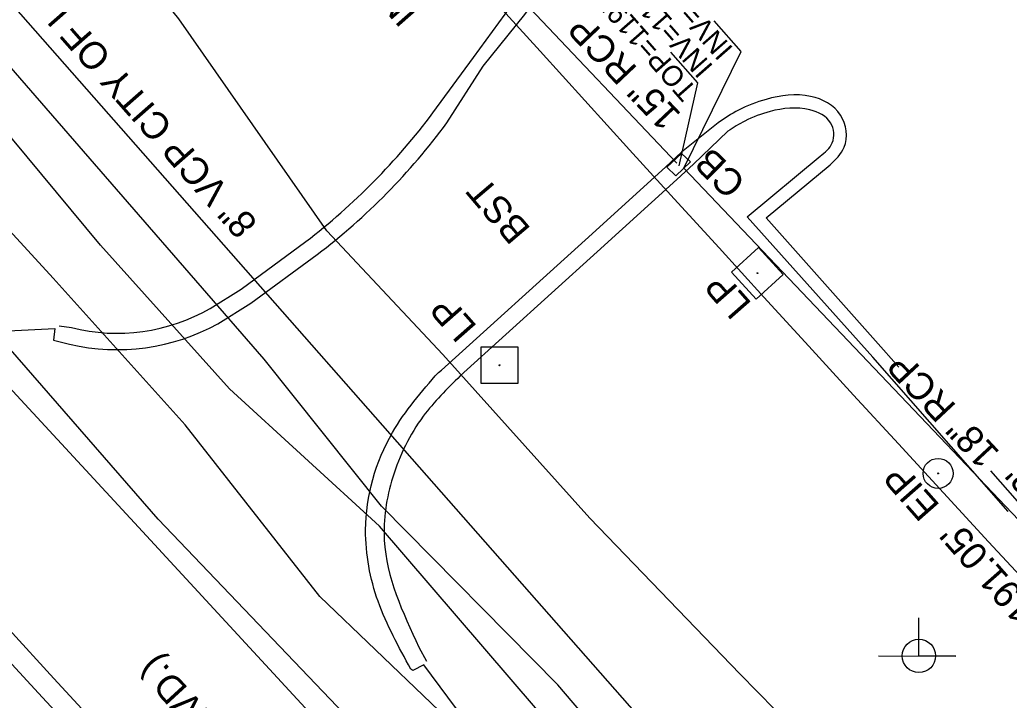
# Model space of a CAD drawing. Extents: x 1263837 to 1268319, y 770628 to 773628.
# Drawn here: x 1266621.4 to 1266766.8, y 772355.5 to 772455.6 of the extents above; entities that cross this region are included whole.
import ezdxf

# ---------------------------------------------------------------- set-up
doc = ezdxf.new("R2010")
doc.units = 0
for name, color, linetype in [('Exist Property Iron Pin Text', 7, 'Continuous'), ('Exist Roads EOT Text', 7, 'Continuous'), ('Exist Structure Minor Catch Basin', 7, 'Continuous'), ('Exist Structure Minor Catch Basin Leader', 7, 'Continuous'), ('Exist Structure Minor Catch Basin Text', 7, 'Continuous'), ('Exist Structure Minor Catch Basin Top Elevation', 7, 'Continuous'), ('Exist Utilities Gas UG Line SUE LOS B', 7, 'Continuous'), ('Exist Utilities Other Pole With Base CELL', 7, 'Continuous'), ('Exist Utilities Other Pole With Base Text', 7, 'Continuous'), ('Exist Utilities Power Joint Use Telephone CELL', 7, 'Continuous'), ('Exist Utilities Telephone UG FO SUE LOS B', 7, 'Continuous'), ('Exist Utilities Water UG Line SUE LOS B', 7, 'Continuous'), ('Prop Conc 4in Sidewalk', 7, 'Continuous'), ('Prop Drainage Structure Junction Box Convert From Catch Basin Label', 7, 'Continuous'), ('Prop Drainage Structure Junction Box with Manhole Convert From Catch Basin Label', 7, 'Continuous'), ('Prop Drainage Structure Junction Box with Slab Lid Label', 7, 'Continuous'), ('Prop Drainage Structure Pipe Removal Label', 7, 'Continuous'), ('Prop Drainage Structure Tops and Inverts LABEL', 7, 'Continuous'), ('Prop Horizontal Alignment', 7, 'Continuous'), ('Prop Shade Heavy', 7, 'Continuous'), ('Prop SS Fill Line', 7, 'Continuous'), ('Prop SS Fill Text', 7, 'Continuous'), ('Prop SS Transition Line', 7, 'Continuous'), ('Prop WCC CELL', 7, 'Continuous'), ('Scratch_Level_0', 7, 'Continuous'), ('Scratch_Level_2', 7, 'Continuous'), ('Scratch_Level_5', 7, 'Continuous')]:
    doc.layers.add(name, color=color, linetype=linetype)

# ---------------------------------------------------------------- blocks, each defined once
blk = doc.blocks.new('EXIST PROPERTY IRON PIN')
at = {"layer": 'Prop Conc 4in Sidewalk'}
for radius in [0.0441, 0.00141]:
    blk.add_circle((0, 0), radius, dxfattribs=at)
blk = doc.blocks.new('EXIST UTILITIES OTHER POLE WITH BASE')
at = {"layer": 'Exist Utilities Other Pole With Base CELL'}
blk.add_line((0, 0), (0, 0), dxfattribs=at)
blk.add_lwpolyline([(-0.0545, 0.054), (0.0535, 0.054), (0.0535, -0.054), (-0.0545, -0.054), (-0.0545, 0.054)], dxfattribs=at)
blk.add_circle((0, 0), 0.00141, dxfattribs=at)
blk = doc.blocks.new('EXIST UTILITIES POWER JOINT USE TELEPHONE')
at = {"layer": 'Exist Utilities Power Joint Use Telephone CELL'}
blk.add_line((0, 0), (0, 0), dxfattribs=at)
blk.add_lwpolyline([(-0.1188, 0), (0.108, -0.0008), (0, -0.0004), (0, 0.1125)], dxfattribs=at)
blk.add_circle((0, 0.0001), 0.049, dxfattribs=at)

msp = doc.modelspace()

# ---------------------------------------------------------------- linework, layer by layer
at = {"layer": 'Exist Structure Minor Catch Basin'}
msp.add_lwpolyline([(1266719.97, 772434.73), (1266718.65, 772435.97), (1266716.52, 772433.97), (1266717.8, 772432.67), (1266719.97, 772434.73)], dxfattribs=at)
msp.add_lwpolyline([(1266719.97, 772434.73), (1266718.65, 772435.97), (1266716.52, 772433.97), (1266717.8, 772432.67), (1266719.97, 772434.73)], dxfattribs=at)
msp.add_lwpolyline([(1266719.97, 772434.73), (1266718.65, 772435.97), (1266716.52, 772433.97), (1266717.8, 772432.67), (1266719.97, 772434.73)], dxfattribs=at)
msp.add_lwpolyline([(1266719.97, 772434.73), (1266718.65, 772435.97), (1266716.52, 772433.97), (1266717.8, 772432.67), (1266719.97, 772434.73)], dxfattribs=at)
at = {"layer": 'Exist Structure Minor Catch Basin Leader'}
msp.add_lwpolyline([(1266718.31, 772434.13), (1266721.04, 772446.35), (1266717.08, 772450.85)], dxfattribs=at)
at = {"layer": 'Exist Utilities Gas UG Line SUE LOS B'}
msp.add_lwpolyline([(1266826.01, 772260.15), (1266816.14, 772254.76), (1266805.68, 772253.13), (1266789.86, 772256.88), (1266781.21, 772261.98), (1266763.53, 772275.71), (1266737.07, 772302.16), (1266713.85, 772325.91), (1266690.02, 772347.28), (1266665.47, 772370.8), (1266645.68, 772396.04), (1266626.3, 772417.63), (1266595.05, 772451.72)], dxfattribs=at)
at = {"layer": 'Exist Utilities Telephone UG FO SUE LOS B'}
for points in [[(1266796.47, 772289.4), (1266771.45, 772312.33), (1266750.58, 772335.58), (1266727.21, 772359.4), (1266705.16, 772382.3), (1266683.59, 772406.4), (1266666.51, 772424.57), (1266644.77, 772455.78), (1266623.87, 772481.67), (1266607.65, 772501.27), (1266583.62, 772527.54), (1266555.65, 772556.37), (1266530.83, 772582.8), (1266504.61, 772611.95), (1266480.79, 772637.46)], [(1266800.41, 772273.76), (1266767.21, 772276.87), (1266738.98, 772304.9), (1266717.12, 772329.73), (1266697.2, 772354.42), (1266674.28, 772381.13), (1266652.23, 772401.32), (1266633.23, 772422.49), (1266603.02, 772458.91), (1266572.11, 772490.2), (1266545, 772524.03), (1266516.46, 772556.71), (1266496.94, 772579.07)]]:
    msp.add_lwpolyline(points, dxfattribs=at)
at = {"layer": 'Exist Utilities Water UG Line SUE LOS B'}
msp.add_lwpolyline([(1266860.23, 772190.35), (1266743.83, 772310), (1266721.02, 772333.68), (1266700.48, 772357.81), (1266674.55, 772384.08), (1266657.31, 772405.72), (1266637.24, 772428.83), (1266608.73, 772461.68), (1266579.07, 772495.61), (1266550.65, 772529.02), (1266522.97, 772560), (1266502.6, 772584.94), (1266480.26, 772609.52), (1266457.73, 772637.02), (1266437.21, 772662.96), (1266415.86, 772686.78), (1266401.76, 772699.43), (1266391.98, 772709.63), (1266367.75, 772740.95), (1266339.94, 772773.71), (1266307.71, 772809.46)], dxfattribs=at)
at = {"layer": 'Prop Drainage Structure Junction Box with Manhole Convert From Catch Basin Label'}
msp.add_lwpolyline([(1266718.98, 772433.79), (1266727.44, 772450.97), (1266723.48, 772455.47)], dxfattribs=at)
at = {"layer": 'Prop Horizontal Alignment'}
msp.add_arc((1275094.23, 780056.99), 11329.16, 216.983333, 223.309327, dxfattribs=at)
at = {"layer": 'Prop Shade Heavy'}
msp.add_line((1266794.65, 772354.24), (1266718.98, 772433.79), dxfattribs=at)
at = {"layer": 'Prop SS Fill Line'}
for p, q in [((1266653.94, 772416), (1266663.44, 772423)), ((1266653.94, 772416), (1266663.44, 772423)), ((1266653.94, 772416), (1266663.44, 772423)), ((1266653.94, 772416), (1266663.44, 772423)), ((1266649.38, 772413.18), (1266653.94, 772416)), ((1266649.38, 772413.18), (1266653.94, 772416)), ((1266649.38, 772413.18), (1266653.94, 772416)), ((1266649.38, 772413.18), (1266653.94, 772416)), ((1266627.17, 772410.59), (1266628.97, 772410.35)), ((1266627.17, 772410.59), (1266628.97, 772410.35)), ((1266627.17, 772410.59), (1266628.97, 772410.35)), ((1266627.17, 772410.59), (1266628.97, 772410.35)), ((1266680.04, 772363.34), (1266681.18, 772361.3)), ((1266680.04, 772363.34), (1266681.18, 772361.3)), ((1266680.04, 772363.34), (1266681.18, 772361.3)), ((1266680.04, 772363.34), (1266681.18, 772361.3))]:
    msp.add_line(p, q, dxfattribs=at)
for points in [[(1266682.11, 772441.94), (1266688.07, 772450.07), (1266693.64, 772457.75), (1266695.58, 772460.43), (1266705.13, 772473.67), (1266711.48, 772488.08), (1266722.16, 772512.27)], [(1266682.11, 772441.94), (1266688.07, 772450.07), (1266693.64, 772457.75), (1266695.58, 772460.43), (1266705.13, 772473.67), (1266711.48, 772488.08), (1266722.16, 772512.27)], [(1266682.11, 772441.94), (1266688.07, 772450.07), (1266693.64, 772457.75), (1266695.58, 772460.43), (1266705.13, 772473.67), (1266711.48, 772488.08), (1266722.16, 772512.27)], [(1266682.11, 772441.94), (1266688.07, 772450.07), (1266693.64, 772457.75), (1266695.58, 772460.43), (1266705.13, 772473.67), (1266711.48, 772488.08), (1266722.16, 772512.27)], [(1266725.48, 772439.27), (1266720.43, 772434.39), (1266717.99, 772432.14), (1266706.25, 772421.48), (1266686.11, 772403.24)], [(1266725.48, 772439.27), (1266720.43, 772434.39), (1266717.99, 772432.14), (1266706.25, 772421.48), (1266686.11, 772403.24)], [(1266725.48, 772439.27), (1266720.43, 772434.39), (1266717.99, 772432.14), (1266706.25, 772421.48), (1266686.11, 772403.24)], [(1266725.48, 772439.27), (1266720.43, 772434.39), (1266717.99, 772432.14), (1266706.25, 772421.48), (1266686.11, 772403.24)], [(1266766.66, 772383.28), (1266746.76, 772406), (1266728.32, 772426.63), (1266739.03, 772435.57)], [(1266766.66, 772383.28), (1266746.76, 772406), (1266728.32, 772426.63), (1266739.03, 772435.57)], [(1266766.66, 772383.28), (1266746.76, 772406), (1266728.32, 772426.63), (1266739.03, 772435.57)], [(1266766.66, 772383.28), (1266746.76, 772406), (1266728.32, 772426.63), (1266739.03, 772435.57)]]:
    msp.add_lwpolyline(points, dxfattribs=at)
for centre, major_axis, ratio, start_param, end_param in [((1266603.38, 772501.06), (43.3, 88.64), 0.998031, 4.252607, 4.523081), ((1266603.38, 772501.06), (43.3, 88.64), 0.998031, 4.252607, 4.523081), ((1266603.38, 772501.06), (43.3, 88.64), 0.998031, 4.252607, 4.523081), ((1266603.38, 772501.06), (43.3, 88.64), 0.998031, 4.252607, 4.523081), ((1266635.68, 772436.7), (27.04, -3.56), 0.996674, 4.594386, 5.369207), ((1266635.68, 772436.7), (27.04, -3.56), 0.996674, 4.594386, 5.369207), ((1266635.68, 772436.7), (27.04, -3.56), 0.996674, 4.594386, 5.369207), ((1266635.68, 772436.7), (27.04, -3.56), 0.996674, 4.594386, 5.369207)]:
    msp.add_ellipse(centre, major_axis=major_axis, ratio=ratio, start_param=start_param, end_param=end_param, dxfattribs=at)
for points in [[(1266739.03, 772435.57), (1266740.82, 772437.53), (1266740.58, 772440.46), (1266737.54, 772442.38), (1266731.68, 772442.14), (1266727.97, 772440.74), (1266725.48, 772439.27)], [(1266739.03, 772435.57), (1266740.82, 772437.53), (1266740.58, 772440.46), (1266737.54, 772442.38), (1266731.68, 772442.14), (1266727.97, 772440.74), (1266725.48, 772439.27)], [(1266739.03, 772435.57), (1266740.82, 772437.53), (1266740.58, 772440.46), (1266737.54, 772442.38), (1266731.68, 772442.14), (1266727.97, 772440.74), (1266725.48, 772439.27)], [(1266739.03, 772435.57), (1266740.82, 772437.53), (1266740.58, 772440.46), (1266737.54, 772442.38), (1266731.68, 772442.14), (1266727.97, 772440.74), (1266725.48, 772439.27)], [(1266686.11, 772403.24), (1266680.69, 772397.3), (1266676.2, 772388.33), (1266674.96, 772379.07), (1266680.04, 772363.34)], [(1266686.11, 772403.24), (1266680.69, 772397.3), (1266676.2, 772388.33), (1266674.96, 772379.07), (1266680.04, 772363.34)], [(1266686.11, 772403.24), (1266680.69, 772397.3), (1266676.2, 772388.33), (1266674.96, 772379.07), (1266680.04, 772363.34)], [(1266686.11, 772403.24), (1266680.69, 772397.3), (1266676.2, 772388.33), (1266674.96, 772379.07), (1266680.04, 772363.34)]]:
    msp.add_spline(points, degree=3, dxfattribs=at)
at = {"layer": 'Prop SS Fill Text'}
for p, q in [((1266655.34, 772413.93), (1266665.1, 772421.11)), ((1266650.51, 772410.93), (1266655.34, 772413.93)), ((1266682.92, 772403.76), (1266683.35, 772404.08))]:
    msp.add_line(p, q, dxfattribs=at)
for points in [[(1266357.93, 772658.32), (1266385.38, 772626.03), (1266411, 772595.83), (1266436.95, 772566.08), (1266464.45, 772534.8), (1266491.83, 772503.51), (1266517.83, 772474.24), (1266545.36, 772443.5), (1266571, 772414.52), (1266597.22, 772385.79), (1266624.11, 772356.56), (1266650.47, 772328.11), (1266677.92, 772297.91), (1266705.75, 772268.47), (1266733.32, 772238.6), (1266758.76, 772211.82)], [(1266684.18, 772440.48), (1266689.51, 772448.82), (1266695.61, 772456.43), (1266697.55, 772459.16), (1266706.57, 772472.61), (1266713.19, 772487.18), (1266723.89, 772511.55)], [(1266724.03, 772440.47), (1266718.67, 772436.15), (1266716.31, 772433.95), (1266704.51, 772423.23), (1266683.35, 772404.08)], [(1266750.6, 772404.53), (1266748.35, 772407.07), (1266731.09, 772426.48), (1266740.49, 772434.28)], [(1266617.67, 772409.79), (1266626.53, 772410.22), (1266626.32, 772408.5), (1266628.7, 772407.93)], [(1266751.18, 772265.29), (1266727.04, 772290.9), (1266700.18, 772320.08), (1266670.15, 772352.42), (1266641.72, 772382.19), (1266617.67, 772409.79)], [(1266768.06, 772384.83), (1266764.11, 772389.29)], [(1266755.54, 772261.58), (1266730.46, 772294.4), (1266705.6, 772327.27), (1266680.79, 772360.75), (1266679.14, 772359.91), (1266678.87, 772360.12)]]:
    msp.add_lwpolyline(points, dxfattribs=at)
for centre, major_axis, ratio, start_param, end_param in [((1266607.73, 772496.83), (47.67, 82.39), 0.997676, 4.31534, 4.601951), ((1266635.7, 772437.39), (30.4, -1.39), 0.99515, 4.525782, 5.265896)]:
    msp.add_ellipse(centre, major_axis=major_axis, ratio=ratio, start_param=start_param, end_param=end_param, dxfattribs=at)
for points in [[(1266740.49, 772434.28), (1266742.56, 772436.87), (1266742.04, 772441.62), (1266737.64, 772444.36), (1266731.1, 772443.92), (1266727.02, 772442.34), (1266724.03, 772440.47)], [(1266678.87, 772360.12), (1266674.06, 772370.09), (1266672.22, 772380.58), (1266676.17, 772394.92), (1266682.92, 772403.76)]]:
    msp.add_spline(points, degree=3, dxfattribs=at)
at = {"layer": 'Prop SS Transition Line'}
for points in [[(1266851.72, 772155.98), (1266819.92, 772189.69), (1266786.94, 772222.96), (1266757.5, 772254.98), (1266725.07, 772288.17), (1266696.51, 772318.01), (1266668.57, 772348.72), (1266639.44, 772380.36), (1266614.35, 772407.49), (1266588.12, 772436.47), (1266559.63, 772468.18), (1266530.4, 772501.01), (1266501.55, 772533.83), (1266474.61, 772564.96), (1266448.23, 772595.11), (1266427.72, 772618.77), (1266404.36, 772646.43), (1266379.16, 772676.28)], [(1266360.72, 772660.64), (1266387.72, 772628.4), (1266413.72, 772598.24), (1266439.31, 772568.51), (1266466.94, 772536.77), (1266494, 772506.06), (1266519.96, 772476.42), (1266547.43, 772445.84), (1266573.43, 772416.92), (1266599.9, 772387.74), (1266626.38, 772358.75), (1266652.81, 772330.12), (1266681.04, 772299.87), (1266708.27, 772270.61), (1266731.59, 772245.95)]]:
    msp.add_lwpolyline(points, dxfattribs=at)
at = {"layer": 'Prop WCC CELL'}
msp.add_line((1266717.98, 772434.56), (1266695.46, 772458.29), dxfattribs=at)
at = {"layer": 'Scratch_Level_2'}
msp.add_arc((1275094.23, 780056.99), 11459.16, 216.983333, 225.433333, dxfattribs=at)
at = {"layer": 'Scratch_Level_5'}
msp.add_line((1266484.76, 772611.98), (1266772.72, 772284.51), dxfattribs=at)

# ---------------------------------------------------------------- block references
at = {"layer": 'Exist Utilities Other Pole With Base CELL', "xscale": 50, "yscale": 50.00000000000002, "rotation": 42.561358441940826}
msp.add_blockref('EXIST UTILITIES OTHER POLE WITH BASE', (1266729.82, 772418.36), dxfattribs=at)
at = {"layer": 'Exist Utilities Other Pole With Base CELL', "xscale": 50, "yscale": 50}
msp.add_blockref('EXIST UTILITIES OTHER POLE WITH BASE', (1266691.92, 772404.82), dxfattribs=at)
at = {"layer": 'Exist Utilities Power Joint Use Telephone CELL', "xscale": 50, "yscale": 50}
msp.add_blockref('EXIST UTILITIES POWER JOINT USE TELEPHONE', (1266753.56, 772362.05), dxfattribs=at)
at = {"layer": 'Prop Conc 4in Sidewalk', "xscale": 50, "yscale": 50}
msp.add_blockref('EXIST PROPERTY IRON PIN', (1266756.37, 772388.91), dxfattribs=at)

# ---------------------------------------------------------------- texts
at = {"layer": 'Exist Property Iron Pin Text'}
msp.add_text('EIP', height=4, rotation=131.3556, dxfattribs=at).set_placement((1266756.77, 772384.18))
at = {"layer": 'Exist Roads EOT Text'}
for s, rotation, p in [('BST', 130.3592, (1266696.62, 772424.87)), ('US 321 (HICKORY BLVD.)', 132.5501, (1266684.84, 772315.22))]:
    msp.add_text(s, height=4, rotation=rotation, dxfattribs=at).set_placement(p)
at = {"layer": 'Exist Structure Minor Catch Basin Text'}
msp.add_text('CB', height=4, rotation=135.4239, dxfattribs=at).set_placement((1266728.32, 772431.86))
at = {"layer": 'Exist Structure Minor Catch Basin Top Elevation'}
msp.add_text("TOP=1195.37'", height=3, rotation=131.3556, dxfattribs=at).set_placement((1266721.09, 772445.38))
at = {"layer": 'Exist Utilities Other Pole With Base Text'}
for p in [(1266729.1, 772413.88), (1266688.72, 772410.51)]:
    msp.add_text('LP', height=4, rotation=131.3556, dxfattribs=at).set_placement(p)
at = {"layer": 'Prop Drainage Structure Junction Box Convert From Catch Basin Label'}
for s, height, p in [("INV=1190.77'", 3, (1266726.38, 772451.4)), ("INV=1191.32'", 4, (1266790.42, 772366.73)), ("INV=1191.05'", 4, (1266780.8, 772357.89))]:
    msp.add_text(s, height=height, rotation=131.3556, dxfattribs=at).set_placement(p)
at = {"layer": 'Prop Drainage Structure Junction Box with Slab Lid Label'}
for s, height, p in [("INV=1191.78'", 4, (1266680.35, 772456.89)), ("INV=1190.94'", 3, (1266723.44, 772448.78))]:
    msp.add_text(s, height=height, rotation=131.3556, dxfattribs=at).set_placement(p)
at = {"layer": 'Prop Drainage Structure Pipe Removal Label'}
msp.add_text('15" RCP', height=4, rotation=133.5015, dxfattribs=at).set_placement((1266718.75, 772441.72))
at = {"layer": 'Prop Drainage Structure Tops and Inverts LABEL'}
msp.add_text('18" RCP', height=4, rotation=133.0845, dxfattribs=at).set_placement((1266765.57, 772392))
at = {"layer": 'Scratch_Level_0'}
msp.add_text('8" VCP CITY OF LENOIR', height=4, rotation=131.3273, dxfattribs=at).set_placement((1266656.5, 772425.76))

doc.saveas('drawing.dxf')
